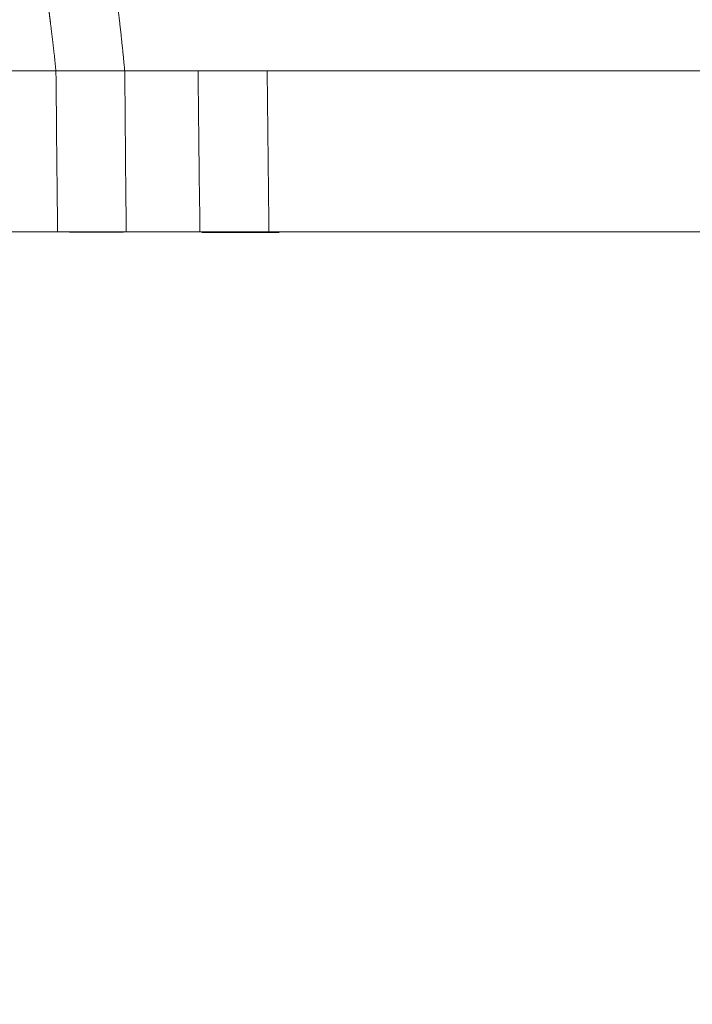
# Model space of a CAD drawing. Header units: millimetres. Extents: x 0 to 594, y 0 to 420.
# Tile 859 of 915: x 479 to 488, y 120 to 134. Entities that reach past the tile are written whole.
import ezdxf

# ---------------------------------------------------------------- set-up
doc = ezdxf.new("R2010")
doc.units = ezdxf.units.MM
doc.layers.add('1', color=7, linetype='Continuous', true_color=0xffffff)
doc.styles.add('Arial Unicode MS', font='txt')
doc.dimstyles.get("Standard").update_dxf_attribs({"dimtxt": 0.18, "dimasz": 0.18, "dimexe": 0.18, "dimexo": 0.0625, "dimgap": 0.09, "dimtad": 0, "dimtih": 1, "dimtoh": 1, "dimdec": 4, "dimzin": 0, "dimdsep": 46, "dimtxsty": 'Standard', "dimcen": 0.09, "dimadec": 0, "dimazin": 0, "dimtfac": 1, "dimtdec": 4, "dimtofl": 0, "dimtmove": 0, "dimatfit": 3, "dimfxl": 0, "dimtolj": 1, "dimtzin": 0, "dimarcsym": 0})

# ---------------------------------------------------------------- blocks, each defined once
blk = doc.blocks.new('_U3')
at = {"layer": '1', "color": 18, "lineweight": 13}
for p, q in [((470.496, 121.008), (470.496, 90.142)), ((525.13, 121.008), (525.13, 90.142)), ((470.496, 92.142), (487.161, 92.142)), ((525.13, 92.142), (508.465, 92.142))]:
    blk.add_line(p, q, dxfattribs=at)
at = {"layer": '1', "color": 18}
for points in [[(470.496, 92.142), (473.996, 93.079), (473.996, 91.204)], [(525.13, 92.142), (521.63, 91.204), (521.63, 93.079)]]:
    blk.add_solid(points, dxfattribs=at)
at = {"layer": '1', "color": 18, "linetype": 'Continuous', "lineweight": 13, "char_height": 2.5, "attachment_point": 7, "line_spacing_factor": 1.047437, "style": 'Arial Unicode MS'}
for s, insert in [('\\fArial Unicode MS|b0|i0;\\W1.0000;1.09', (488.793, 90.259)), ('\\fArial Unicode MS|b0|i0;\\W1.0000;CTRS', (497.841, 90.259)), ('\\fArial Unicode MS|b0|i0;\\W1.0000;AFT TIE DOWNS', (484.455, 85.214))]:
    blk.add_mtext(s, dxfattribs=dict(at, insert=insert))
blk = doc.blocks.new('_U6')
at = {"layer": '1', "color": 18, "lineweight": 13}
for p, q in [((446.313, 126.736), (446.313, 199.74)), ((549.313, 126.736), (549.313, 199.74)), ((446.313, 197.74), (549.313, 197.74))]:
    blk.add_line(p, q, dxfattribs=at)
at = {"layer": '1', "color": 18}
for points in [[(446.313, 197.74), (449.813, 198.678), (449.813, 196.802)], [(549.313, 197.74), (545.813, 196.802), (545.813, 198.678)]]:
    blk.add_solid(points, dxfattribs=at)
at = {"layer": '1', "color": 18, "linetype": 'Continuous', "lineweight": 13, "char_height": 2.5, "attachment_point": 7, "line_spacing_factor": 1.047437, "style": 'Arial Unicode MS'}
for s, insert in [('\\fArial Unicode MS|b0|i0;\\W1.0000;2.1', (495.643, 203.405)), ('\\fArial Unicode MS|b0|i0;\\W1.0000; DEFLATED TUBES WIDTH', (476.111, 198.362))]:
    blk.add_mtext(s, dxfattribs=dict(at, insert=insert))

msp = doc.modelspace()

# ---------------------------------------------------------------- linework, layer by layer
at = {"layer": '1', "color": 155, "linetype": 'Continuous', "lineweight": 18}
for points, knots in [([(479.084, 133.841), (479.085, 133.838), (479.086, 133.832), (479.087, 133.824), (479.088, 133.815), (479.089, 133.806), (479.09, 133.797), (479.091, 133.788), (479.093, 133.78), (479.094, 133.771), (479.095, 133.762), (479.096, 133.753), (479.097, 133.744), (479.099, 133.735), (479.1, 133.726), (479.101, 133.718), (479.102, 133.709), (479.103, 133.7), (479.104, 133.691), (479.106, 133.682), (479.107, 133.673), (479.108, 133.664), (479.109, 133.655), (479.11, 133.646), (479.111, 133.637), (479.113, 133.628), (479.114, 133.619), (479.115, 133.61), (479.116, 133.601), (479.117, 133.592), (479.118, 133.583), (479.12, 133.574), (479.121, 133.565), (479.122, 133.556), (479.123, 133.547), (479.124, 133.538), (479.125, 133.529), (479.126, 133.519), (479.128, 133.51), (479.129, 133.501), (479.13, 133.492), (479.131, 133.48), (479.133, 133.465), (479.136, 133.446), (479.138, 133.428), (479.14, 133.41), (479.142, 133.391), (479.144, 133.373), (479.147, 133.355), (479.149, 133.336), (479.151, 133.318), (479.153, 133.3), (479.155, 133.281), (479.158, 133.263), (479.16, 133.245), (479.162, 133.226), (479.164, 133.208), (479.166, 133.19), (479.168, 133.171), (479.17, 133.153), (479.172, 133.135), (479.174, 133.116), (479.176, 133.098), (479.178, 133.08), (479.181, 133.061), (479.183, 133.043), (479.185, 133.025), (479.187, 133.006), (479.189, 132.988), (479.191, 132.97), (479.193, 132.951), (479.194, 132.933), (479.196, 132.915), (479.198, 132.896), (479.2, 132.878), (479.202, 132.86), (479.204, 132.847), (479.204, 132.841)], [0, 0, 0, 0, 0.009163, 0.018328, 0.027495, 0.036663, 0.045833, 0.055005, 0.064179, 0.073355, 0.082532, 0.091711, 0.100892, 0.110074, 0.119259, 0.128445, 0.137633, 0.146822, 0.156014, 0.165207, 0.174402, 0.183599, 0.192797, 0.201998, 0.2112, 0.220404, 0.22961, 0.238817, 0.248026, 0.257237, 0.26645, 0.275665, 0.284881, 0.2941, 0.30332, 0.312541, 0.321765, 0.330991, 0.340218, 0.349447, 0.358678, 0.36791, 0.386398, 0.404861, 0.423298, 0.441711, 0.460098, 0.47846, 0.496797, 0.515109, 0.533395, 0.551657, 0.569893, 0.588104, 0.60629, 0.624451, 0.642586, 0.660697, 0.678782, 0.696842, 0.714877, 0.732886, 0.750871, 0.76883, 0.786764, 0.804673, 0.822556, 0.840414, 0.858247, 0.876055, 0.893837, 0.911595, 0.929326, 0.947033, 0.964714, 0.98237, 1, 1, 1, 1]), ([(480.032, 133.841), (480.034, 133.825), (480.038, 133.793), (480.044, 133.745), (480.05, 133.697), (480.056, 133.648), (480.062, 133.599), (480.067, 133.55), (480.073, 133.501), (480.079, 133.451), (480.084, 133.401), (480.09, 133.352), (480.095, 133.301), (480.101, 133.251), (480.106, 133.201), (480.111, 133.15), (480.117, 133.099), (480.122, 133.048), (480.127, 132.996), (480.132, 132.945), (480.137, 132.893), (480.14, 132.859), (480.142, 132.841)], [0, 0, 0, 0, 0.05, 0.1, 0.15, 0.2, 0.25, 0.3, 0.35, 0.4, 0.45, 0.5, 0.55, 0.6, 0.65, 0.7, 0.75, 0.8, 0.85, 0.9, 0.95, 1, 1, 1, 1]), ([(479.204, 132.841), (477.892, 132.841), (476.583, 132.841), (473.973, 132.841), (472.672, 132.841), (471.375, 132.841)], [0, 0, 0, 0, 0.5, 0.5, 1, 1, 1, 1]), ([(480.142, 132.841), (480.141, 132.841), (480.138, 132.841), (480.134, 132.841), (480.13, 132.841), (480.126, 132.841), (480.122, 132.841), (480.118, 132.841), (480.114, 132.841), (480.111, 132.841), (480.107, 132.841), (480.103, 132.841), (480.099, 132.841), (480.095, 132.841), (480.091, 132.841), (480.087, 132.841), (480.083, 132.841), (480.079, 132.841), (480.075, 132.841), (480.071, 132.841), (480.066, 132.841), (480.062, 132.841), (480.058, 132.841), (480.054, 132.841), (480.05, 132.841), (480.046, 132.841), (480.042, 132.841), (480.038, 132.841), (480.034, 132.841), (480.03, 132.841), (480.026, 132.841), (480.022, 132.841), (480.018, 132.841), (480.014, 132.841), (480.009, 132.841), (480.005, 132.841), (480.001, 132.841), (479.997, 132.841), (479.993, 132.841), (479.989, 132.841), (479.985, 132.841), (479.98, 132.841), (479.976, 132.841), (479.972, 132.841), (479.968, 132.841), (479.964, 132.841), (479.96, 132.841), (479.956, 132.841), (479.951, 132.841), (479.947, 132.841), (479.943, 132.841), (479.939, 132.841), (479.935, 132.841), (479.93, 132.841), (479.926, 132.841), (479.922, 132.841), (479.918, 132.841), (479.914, 132.841), (479.909, 132.841), (479.905, 132.841), (479.901, 132.841), (479.897, 132.841), (479.892, 132.841), (479.888, 132.841), (479.884, 132.841), (479.88, 132.841), (479.875, 132.841), (479.871, 132.841), (479.867, 132.841), (479.863, 132.841), (479.858, 132.841), (479.854, 132.841), (479.85, 132.841), (479.845, 132.841), (479.841, 132.841), (479.837, 132.841), (479.833, 132.841), (479.828, 132.841), (479.824, 132.841), (479.82, 132.841), (479.815, 132.841), (479.811, 132.841), (479.807, 132.841), (479.802, 132.841), (479.798, 132.841), (479.794, 132.841), (479.789, 132.841), (479.785, 132.841), (479.781, 132.841), (479.776, 132.841), (479.772, 132.841), (479.768, 132.841), (479.763, 132.841), (479.759, 132.841), (479.755, 132.841), (479.75, 132.841), (479.746, 132.841), (479.742, 132.841), (479.737, 132.841), (479.733, 132.841), (479.728, 132.841), (479.724, 132.841), (479.72, 132.841), (479.715, 132.841), (479.711, 132.841), (479.707, 132.841), (479.702, 132.841), (479.698, 132.841), (479.693, 132.841), (479.689, 132.841), (479.685, 132.841), (479.68, 132.841), (479.676, 132.841), (479.671, 132.841), (479.667, 132.841), (479.663, 132.841), (479.658, 132.841), (479.654, 132.841), (479.649, 132.841), (479.645, 132.841), (479.64, 132.841), (479.636, 132.841), (479.632, 132.841), (479.627, 132.841), (479.623, 132.841), (479.618, 132.841), (479.614, 132.841), (479.609, 132.841), (479.605, 132.841), (479.601, 132.841), (479.596, 132.841), (479.592, 132.841), (479.587, 132.841), (479.583, 132.841), (479.578, 132.841), (479.574, 132.841), (479.569, 132.841), (479.565, 132.841), (479.561, 132.841), (479.556, 132.841), (479.552, 132.841), (479.547, 132.841), (479.543, 132.841), (479.538, 132.841), (479.534, 132.841), (479.529, 132.841), (479.525, 132.841), (479.52, 132.841), (479.516, 132.841), (479.512, 132.841), (479.507, 132.841), (479.503, 132.841), (479.498, 132.841), (479.494, 132.841), (479.489, 132.841), (479.485, 132.841), (479.48, 132.841), (479.476, 132.841), (479.471, 132.841), (479.467, 132.841), (479.462, 132.841), (479.458, 132.841), (479.454, 132.841), (479.449, 132.841), (479.445, 132.841), (479.44, 132.841), (479.436, 132.841), (479.431, 132.841), (479.427, 132.841), (479.422, 132.841), (479.418, 132.841), (479.413, 132.841), (479.409, 132.841), (479.404, 132.841), (479.4, 132.841), (479.395, 132.841), (479.391, 132.841), (479.387, 132.841), (479.382, 132.841), (479.378, 132.841), (479.373, 132.841), (479.369, 132.841), (479.364, 132.841), (479.36, 132.841), (479.355, 132.841), (479.351, 132.841), (479.346, 132.841), (479.342, 132.841), (479.337, 132.841), (479.333, 132.841), (479.329, 132.841), (479.324, 132.841), (479.32, 132.841), (479.315, 132.841), (479.311, 132.841), (479.306, 132.841), (479.302, 132.841), (479.297, 132.841), (479.293, 132.841), (479.288, 132.841), (479.284, 132.841), (479.28, 132.841), (479.275, 132.841), (479.271, 132.841), (479.266, 132.841), (479.262, 132.841), (479.257, 132.841), (479.253, 132.841), (479.248, 132.841), (479.244, 132.841), (479.24, 132.841), (479.235, 132.841), (479.231, 132.841), (479.226, 132.841), (479.222, 132.841), (479.217, 132.841), (479.213, 132.841), (479.209, 132.841), (479.206, 132.841), (479.204, 132.841)], [0, 0, 0, 0, 0.004609, 0.009218, 0.013826, 0.018435, 0.023044, 0.027653, 0.032261, 0.03687, 0.041479, 0.046088, 0.050696, 0.055305, 0.059914, 0.064522, 0.069131, 0.073739, 0.078348, 0.082957, 0.087565, 0.092174, 0.096782, 0.101391, 0.105999, 0.110608, 0.115216, 0.119825, 0.124433, 0.129042, 0.13365, 0.138259, 0.142867, 0.147476, 0.152084, 0.156693, 0.161301, 0.165909, 0.170518, 0.175126, 0.179735, 0.184343, 0.188951, 0.19356, 0.198168, 0.202776, 0.207385, 0.211993, 0.216601, 0.221209, 0.225818, 0.230426, 0.235034, 0.239643, 0.244251, 0.248859, 0.253467, 0.258076, 0.262684, 0.267292, 0.2719, 0.276508, 0.281117, 0.285725, 0.290333, 0.294941, 0.299549, 0.304158, 0.308766, 0.313374, 0.317982, 0.32259, 0.327198, 0.331806, 0.336415, 0.341023, 0.345631, 0.350239, 0.354847, 0.359455, 0.364063, 0.368671, 0.373279, 0.377888, 0.382496, 0.387104, 0.391712, 0.39632, 0.400928, 0.405536, 0.410144, 0.414752, 0.41936, 0.423968, 0.428576, 0.433184, 0.437792, 0.4424, 0.447009, 0.451617, 0.456225, 0.460833, 0.465441, 0.470049, 0.474657, 0.479265, 0.483873, 0.488481, 0.493089, 0.497697, 0.502305, 0.506913, 0.511521, 0.516129, 0.520737, 0.525345, 0.529953, 0.534561, 0.539169, 0.543777, 0.548385, 0.552994, 0.557602, 0.56221, 0.566818, 0.571426, 0.576034, 0.580642, 0.58525, 0.589858, 0.594466, 0.599074, 0.603682, 0.60829, 0.612898, 0.617506, 0.622114, 0.626723, 0.631331, 0.635939, 0.640547, 0.645155, 0.649763, 0.654371, 0.658979, 0.663587, 0.668195, 0.672804, 0.677412, 0.68202, 0.686628, 0.691236, 0.695844, 0.700452, 0.705061, 0.709669, 0.714277, 0.718885, 0.723493, 0.728101, 0.73271, 0.737318, 0.741926, 0.746534, 0.751142, 0.755751, 0.760359, 0.764967, 0.769575, 0.774184, 0.778792, 0.7834, 0.788008, 0.792617, 0.797225, 0.801833, 0.806442, 0.81105, 0.815658, 0.820267, 0.824875, 0.829483, 0.834092, 0.8387, 0.843308, 0.847917, 0.852525, 0.857134, 0.861742, 0.866351, 0.870959, 0.875567, 0.880176, 0.884784, 0.889393, 0.894001, 0.89861, 0.903218, 0.907827, 0.912435, 0.917044, 0.921653, 0.926261, 0.93087, 0.935478, 0.940087, 0.944696, 0.949304, 0.953913, 0.958521, 0.96313, 0.967739, 0.972348, 0.976956, 0.981565, 0.986174, 0.990782, 0.995391, 1, 1, 1, 1]), ([(482.085, 132.841), (482.083, 132.841), (482.08, 132.841), (482.076, 132.841), (482.072, 132.841), (482.067, 132.841), (482.063, 132.841), (482.058, 132.841), (482.054, 132.841), (482.049, 132.841), (482.045, 132.841), (482.04, 132.841), (482.036, 132.841), (482.031, 132.841), (482.027, 132.841), (482.022, 132.841), (482.018, 132.841), (482.013, 132.841), (482.009, 132.841), (482.004, 132.841), (482, 132.841), (481.995, 132.841), (481.991, 132.841), (481.986, 132.841), (481.982, 132.841), (481.977, 132.841), (481.973, 132.841), (481.968, 132.841), (481.964, 132.841), (481.959, 132.841), (481.955, 132.841), (481.95, 132.841), (481.946, 132.841), (481.941, 132.841), (481.936, 132.841), (481.932, 132.841), (481.927, 132.841), (481.923, 132.841), (481.918, 132.841), (481.914, 132.841), (481.909, 132.841), (481.905, 132.841), (481.9, 132.841), (481.896, 132.841), (481.891, 132.841), (481.887, 132.841), (481.882, 132.841), (481.878, 132.841), (481.873, 132.841), (481.869, 132.841), (481.864, 132.841), (481.86, 132.841), (481.855, 132.841), (481.851, 132.841), (481.846, 132.841), (481.842, 132.841), (481.837, 132.841), (481.833, 132.841), (481.828, 132.841), (481.824, 132.841), (481.819, 132.841), (481.815, 132.841), (481.81, 132.841), (481.806, 132.841), (481.801, 132.841), (481.797, 132.841), (481.792, 132.841), (481.788, 132.841), (481.783, 132.841), (481.779, 132.841), (481.774, 132.841), (481.77, 132.841), (481.765, 132.841), (481.761, 132.841), (481.756, 132.841), (481.752, 132.841), (481.747, 132.841), (481.743, 132.841), (481.738, 132.841), (481.734, 132.841), (481.729, 132.841), (481.725, 132.841), (481.72, 132.841), (481.716, 132.841), (481.711, 132.841), (481.707, 132.841), (481.702, 132.841), (481.698, 132.841), (481.693, 132.841), (481.689, 132.841), (481.684, 132.841), (481.68, 132.841), (481.675, 132.841), (481.671, 132.841), (481.667, 132.841), (481.662, 132.841), (481.658, 132.841), (481.653, 132.841), (481.649, 132.841), (481.644, 132.841), (481.64, 132.841), (481.635, 132.841), (481.631, 132.841), (481.626, 132.841), (481.622, 132.841), (481.618, 132.841), (481.613, 132.841), (481.609, 132.841), (481.604, 132.841), (481.6, 132.841), (481.595, 132.841), (481.591, 132.841), (481.587, 132.841), (481.582, 132.841), (481.578, 132.841), (481.573, 132.841), (481.569, 132.841), (481.565, 132.841), (481.56, 132.841), (481.556, 132.841), (481.551, 132.841), (481.547, 132.841), (481.543, 132.841), (481.538, 132.841), (481.534, 132.841), (481.529, 132.841), (481.525, 132.841), (481.521, 132.841), (481.516, 132.841), (481.512, 132.841), (481.508, 132.841), (481.503, 132.841), (481.499, 132.841), (481.494, 132.841), (481.49, 132.841), (481.486, 132.841), (481.481, 132.841), (481.477, 132.841), (481.473, 132.841), (481.468, 132.841), (481.464, 132.841), (481.46, 132.841), (481.455, 132.841), (481.451, 132.841), (481.447, 132.841), (481.443, 132.841), (481.438, 132.841), (481.434, 132.841), (481.43, 132.841), (481.425, 132.841), (481.421, 132.841), (481.417, 132.841), (481.413, 132.841), (481.408, 132.841), (481.404, 132.841), (481.4, 132.841), (481.395, 132.841), (481.391, 132.841), (481.387, 132.841), (481.383, 132.841), (481.378, 132.841), (481.374, 132.841), (481.37, 132.841), (481.366, 132.841), (481.362, 132.841), (481.357, 132.841), (481.353, 132.841), (481.349, 132.841), (481.345, 132.841), (481.341, 132.841), (481.336, 132.841), (481.332, 132.841), (481.328, 132.841), (481.324, 132.841), (481.32, 132.841), (481.315, 132.841), (481.311, 132.841), (481.307, 132.841), (481.303, 132.841), (481.299, 132.841), (481.295, 132.841), (481.291, 132.841), (481.286, 132.841), (481.282, 132.841), (481.278, 132.841), (481.274, 132.841), (481.27, 132.841), (481.266, 132.841), (481.262, 132.841), (481.258, 132.841), (481.254, 132.841), (481.25, 132.841), (481.245, 132.841), (481.241, 132.841), (481.237, 132.841), (481.233, 132.841), (481.229, 132.841), (481.225, 132.841), (481.221, 132.841), (481.217, 132.841), (481.213, 132.841), (481.209, 132.841), (481.205, 132.841), (481.201, 132.841), (481.197, 132.841), (481.193, 132.841), (481.189, 132.841), (481.185, 132.841), (481.181, 132.841), (481.177, 132.841), (481.173, 132.841), (481.169, 132.841), (481.165, 132.841), (481.161, 132.841), (481.157, 132.841), (481.154, 132.841), (481.15, 132.841), (481.146, 132.841), (481.143, 132.841), (481.142, 132.841)], [0, 0, 0, 0, 0.004607, 0.009213, 0.01382, 0.018427, 0.023033, 0.02764, 0.032247, 0.036854, 0.04146, 0.046067, 0.050674, 0.05528, 0.059887, 0.064494, 0.069101, 0.073708, 0.078314, 0.082921, 0.087528, 0.092135, 0.096742, 0.101348, 0.105955, 0.110562, 0.115169, 0.119776, 0.124383, 0.12899, 0.133597, 0.138204, 0.14281, 0.147417, 0.152024, 0.156631, 0.161238, 0.165845, 0.170452, 0.175059, 0.179666, 0.184273, 0.18888, 0.193487, 0.198094, 0.202701, 0.207309, 0.211916, 0.216523, 0.22113, 0.225737, 0.230344, 0.234951, 0.239558, 0.244166, 0.248773, 0.25338, 0.257987, 0.262594, 0.267202, 0.271809, 0.276416, 0.281024, 0.285631, 0.290238, 0.294846, 0.299453, 0.30406, 0.308668, 0.313275, 0.317882, 0.32249, 0.327097, 0.331705, 0.336312, 0.34092, 0.345527, 0.350135, 0.354742, 0.35935, 0.363957, 0.368565, 0.373172, 0.37778, 0.382388, 0.386995, 0.391603, 0.396211, 0.400818, 0.405426, 0.410034, 0.414641, 0.419249, 0.423857, 0.428465, 0.433072, 0.43768, 0.442288, 0.446896, 0.451504, 0.456112, 0.46072, 0.465328, 0.469936, 0.474543, 0.479151, 0.483759, 0.488367, 0.492976, 0.497584, 0.502192, 0.5068, 0.511408, 0.516016, 0.520624, 0.525232, 0.52984, 0.534449, 0.539057, 0.543665, 0.548273, 0.552882, 0.55749, 0.562098, 0.566707, 0.571315, 0.575924, 0.580532, 0.58514, 0.589749, 0.594357, 0.598966, 0.603574, 0.608183, 0.612791, 0.6174, 0.622009, 0.626617, 0.631226, 0.635835, 0.640443, 0.645052, 0.649661, 0.65427, 0.658878, 0.663487, 0.668096, 0.672705, 0.677314, 0.681923, 0.686532, 0.69114, 0.695749, 0.700358, 0.704967, 0.709577, 0.714186, 0.718795, 0.723404, 0.728013, 0.732622, 0.737231, 0.741841, 0.74645, 0.751059, 0.755668, 0.760278, 0.764887, 0.769496, 0.774106, 0.778715, 0.783325, 0.787934, 0.792544, 0.797153, 0.801763, 0.806372, 0.810982, 0.815592, 0.820201, 0.824811, 0.829421, 0.83403, 0.83864, 0.84325, 0.84786, 0.85247, 0.857079, 0.861689, 0.866299, 0.870909, 0.875519, 0.880129, 0.884739, 0.889349, 0.893959, 0.89857, 0.90318, 0.90779, 0.9124, 0.91701, 0.921621, 0.926231, 0.930841, 0.935452, 0.940062, 0.944673, 0.949283, 0.953893, 0.958504, 0.963115, 0.967725, 0.972336, 0.976946, 0.981557, 0.986168, 0.990778, 0.995389, 1, 1, 1, 1]), ([(497.813, 132.841), (496.499, 132.841), (495.185, 132.841), (492.558, 132.841), (491.245, 132.841), (488.622, 132.841), (487.312, 132.841), (484.695, 132.841), (483.389, 132.841), (482.085, 132.841)], [0, 0, 0, 0, 0.25, 0.25, 0.5, 0.5, 0.75, 0.75, 1, 1, 1, 1]), ([(471.324, 130.639), (471.978, 130.64), (472.634, 130.641), (473.947, 130.643), (474.605, 130.643), (475.922, 130.644), (476.581, 130.645), (477.902, 130.646), (478.564, 130.646), (479.226, 130.646)], [0, 0, 0, 0, 0.25, 0.25, 0.5, 0.5, 0.75, 0.75, 1, 1, 1, 1]), ([(479.226, 130.646), (479.266, 130.646), (479.306, 130.646), (479.387, 130.646), (479.467, 130.646), (479.547, 130.646), (479.607, 130.646), (479.637, 130.646), (479.672, 130.646), (479.687, 130.646), (479.698, 130.646), (479.703, 130.646), (479.748, 130.646), (479.787, 130.646), (479.865, 130.646), (479.942, 130.646), (480.016, 130.646), (480.09, 130.646), (480.126, 130.646), (480.162, 130.646)], [0, 0, 0, 0, 0.125, 0.125, 0.25, 0.375, 0.375, 0.4375, 0.46875, 0.484375, 0.484375, 0.5, 0.5, 0.625, 0.625, 0.75, 0.875, 0.875, 1, 1, 1, 1]), ([(479.624, 130.641), (479.616, 130.641), (479.606, 130.641), (479.588, 130.641), (479.569, 130.642), (479.55, 130.642), (479.531, 130.642), (479.521, 130.642), (479.501, 130.642), (479.491, 130.642), (479.471, 130.642), (479.451, 130.642), (479.431, 130.642), (479.41, 130.642), (479.4, 130.642), (479.39, 130.642)], [0, 0, 0, 0, 0.125, 0.125, 0.25, 0.375, 0.375, 0.5, 0.5, 0.625, 0.625, 0.75, 0.875, 0.875, 1, 1, 1, 1]), ([(481.167, 130.647), (481.203, 130.647), (481.239, 130.647), (481.312, 130.647), (481.387, 130.647), (481.464, 130.647), (481.542, 130.647), (481.582, 130.647), (481.662, 130.647), (481.703, 130.647), (481.784, 130.647), (481.865, 130.647), (481.946, 130.647), (482.027, 130.647), (482.068, 130.647), (482.109, 130.647)], [0, 0, 0, 0, 0.125, 0.125, 0.25, 0.375, 0.375, 0.5, 0.5, 0.625, 0.625, 0.75, 0.875, 0.875, 1, 1, 1, 1]), ([(482.249, 130.636), (482.178, 130.636), (482.106, 130.636), (481.964, 130.636), (481.822, 130.636), (481.68, 130.636), (481.539, 130.636), (481.468, 130.636), (481.329, 130.636), (481.26, 130.636), (481.193, 130.636)], [0, 0, 0, 0, 0.200768, 0.200768, 0.401536, 0.602304, 0.602304, 0.803072, 0.803072, 1, 1, 1, 1]), ([(482.109, 130.647), (483.412, 130.647), (484.717, 130.647), (486.676, 130.647), (487.329, 130.647), (488.637, 130.647), (489.291, 130.647), (491.254, 130.647), (492.564, 130.647), (494.531, 130.647), (495.187, 130.647), (496.171, 130.647), (496.499, 130.647), (496.992, 130.647), (497.156, 130.647), (497.484, 130.647), (497.649, 130.647), (497.813, 130.647)], [0, 0, 0, 0, 0.25, 0.25, 0.375, 0.375, 0.5, 0.5, 0.75, 0.75, 0.875, 0.875, 0.9375, 0.9375, 0.96875, 0.96875, 1, 1, 1, 1])]:
    msp.add_open_spline(points, degree=3, knots=knots, dxfattribs=at)
at = {"layer": '1', "color": 155, "linetype": 'Continuous', "lineweight": 13}
for points in [[(479.204, 132.841), (479.211, 132.11), (479.219, 131.378), (479.226, 130.646)], [(480.142, 132.841), (480.149, 132.11), (480.155, 131.378), (480.162, 130.646)], [(481.142, 132.841), (481.15, 132.11), (481.159, 131.378), (481.167, 130.647)], [(482.109, 130.647), (482.101, 131.378), (482.093, 132.11), (482.085, 132.841)]]:
    msp.add_open_spline(points, degree=3, dxfattribs=at)
at = {"layer": '1', "color": 155, "linetype": 'Continuous', "lineweight": 18}
for points in [[(481.142, 132.841), (480.811, 132.841), (480.478, 132.841), (480.142, 132.841)], [(480.122, 130.639), (479.957, 130.64), (479.791, 130.641), (479.624, 130.641)], [(480.162, 130.646), (480.5, 130.646), (480.835, 130.646), (481.167, 130.647)]]:
    msp.add_open_spline(points, degree=3, dxfattribs=at)

# ---------------------------------------------------------------- dimensions: what is measured, and where the dimension line sits
at = {"layer": '1', "color": 18, "linetype": 'Continuous', "lineweight": 13}
for base, p1, p2, text, override, picture, middle in [((549.313, 197.74), (446.313, 126.736), (549.313, 126.736), ' <> \\P\\fArial Unicode MS|b0|i0;\\C18;{\\H1.00x;\\fArial Unicode MS|b0|i0; DEFLATED TUBES WIDTH\\fArial Unicode MS|b0|i0;}\\C18;', {"dimtxt": 2.5, "dimasz": 3.5, "dimexe": 2, "dimexo": 0, "dimgap": 1.25, "dimtad": 1, "dimtih": 1, "dimtoh": 0, "dimdec": 1, "dimlfac": 0.02, "dimzin": 8, "dimdsep": 46, "dimlunit": 2, "dimtxsty": 'Arial Unicode MS', "dimsah": 1, "dimse1": 0, "dimse2": 0, "dimsd1": 0, "dimsd2": 0, "dimclrd": 18, "dimclre": 18, "dimclrt": 18, "dimtol": 0, "dimtm": -0.1, "dimtfac": 1.4, "dimtdec": 2, "dimtofl": 1, "dimtmove": 0, "dimtzin": 8, "dimlwd": 13, "dimlwe": 13}, '_U6', (497.813, 197.74)), ((525.13, 92.142), (470.496, 129.008), (525.13, 129.008), ' <> \\fArial Unicode MS|b0|i0;\\C18;{\\H1.00x;\\fArial Unicode MS|b0|i0;CTRS\\fArial Unicode MS|b0|i0;}\\C18;\\P\\fArial Unicode MS|b0|i0;\\C18;{\\H1.00x;\\fArial Unicode MS|b0|i0;AFT TIE DOWNS\\fArial Unicode MS|b0|i0;}\\C18;', {"dimtxt": 2.5, "dimasz": 3.5, "dimexe": 2, "dimexo": 0, "dimgap": 1.5, "dimtih": 0, "dimtoh": 0, "dimdec": 2, "dimlfac": 0.02, "dimdsep": 46, "dimlunit": 2, "dimtxsty": 'Arial Unicode MS', "dimsah": 1, "dimse1": 0, "dimse2": 0, "dimsd1": 0, "dimsd2": 0, "dimclrd": 18, "dimclre": 18, "dimclrt": 18, "dimtol": 0, "dimtm": -0.1, "dimtfac": 1.4, "dimtdec": 2, "dimtofl": 1, "dimtmove": 0, "dimlwd": 13, "dimlwe": 13}, '_U3', (497.813, 92.142))]:
    dim = msp.add_linear_dim(base=base, p1=p1, p2=p2, text=text, dimstyle='Standard', override=override, dxfattribs=at)
    dim.commit()
    dim.dimension.update_dxf_attribs({"geometry": picture, "text_midpoint": middle, "dimtype": 160})

doc.saveas('drawing.dxf')
